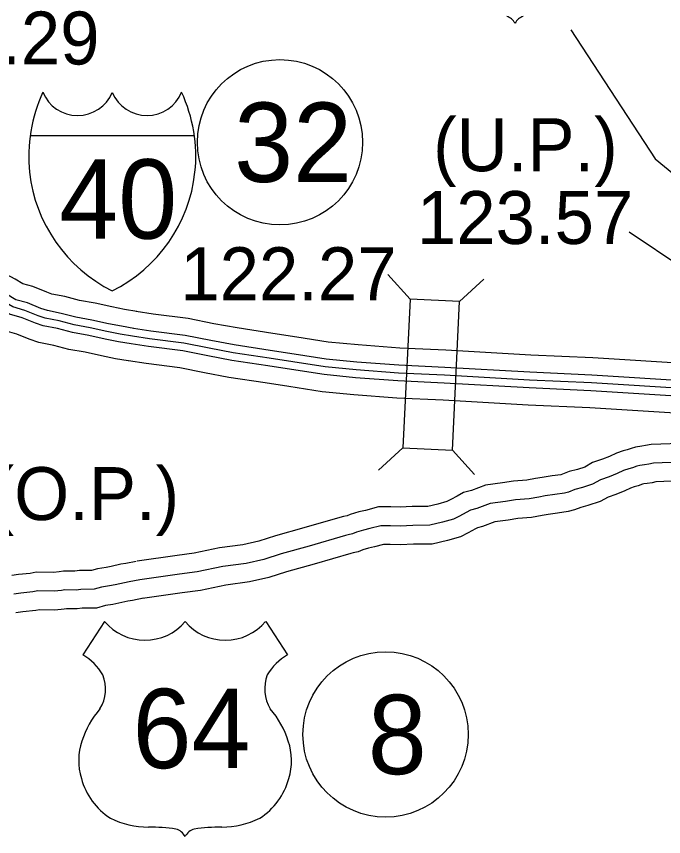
# Model space of a CAD drawing. Extents: x -83719 to 153526, y -11835 to 11446.
# Drawn here: x 1181.4 to 1353.7, y 177.9 to 396.1 of the extents above; entities that cross this region are included whole.
import ezdxf

# ---------------------------------------------------------------- set-up
doc = ezdxf.new("R2010")
doc.units = 0
for name, color, linetype in [('Level 15', 7, 'Continuous'), ('Level 19', 7, 'Continuous'), ('Level 20', 7, 'Continuous'), ('Level 22', 7, 'Continuous'), ('Level 23', 7, 'Continuous'), ('Level 25', 7, 'Continuous'), ('Level 27', 7, 'Continuous'), ('Level 58', 7, 'Continuous'), ('Level 59', 7, 'Continuous')]:
    doc.layers.add(name, color=color, linetype=linetype)

msp = doc.modelspace()

# ---------------------------------------------------------------- linework, layer by layer
at = {"layer": 'Level 15'}
for points in [[(1358.04, 282.5), (1350.37, 282.21), (1348.94, 281.9), (1347.94, 281.76), (1346.27, 281.51), (1345.12, 281.17), (1343.99, 280.79), (1342.99, 280.51), (1341.14, 279.91), (1339.36, 279.05), (1337.49, 278.31), (1334.81, 277.38), (1332.76, 276.22), (1330.77, 275.55), (1328.56, 275), (1326.79, 274.28), (1326.34, 274.15), (1324.08, 273.84), (1321.36, 273.44), (1319.57, 273.12), (1317.28, 272.69), (1313.75, 272.45), (1310.87, 271.97), (1306.31, 271.36), (1302.54, 269.95), (1300.45, 269.43), (1298.78, 268.49), (1297.1, 267.58), (1295.99, 267.03), (1293.63, 266.36), (1290.91, 265.71), (1286.79, 265.69), (1283.56, 265.5), (1281.13, 265.61), (1277.82, 265.58), (1274.32, 264.68), (1272.56, 264.26), (1270.31, 263.61), (1269.43, 263.24), (1268.5, 263.06), (1267.54, 262.75), (1257.94, 260.01), (1250.42, 257.87), (1245.99, 256.45), (1241.73, 255.49), (1235.5, 254.67), (1228.73, 253.26), (1224.18, 252.66), (1213.54, 251.14)], [(1358.12, 272.5), (1351.63, 272.25), (1350.67, 272.04), (1349.35, 271.86), (1348.43, 271.73), (1348.13, 271.64), (1346.94, 271.23), (1345.89, 270.94), (1344.89, 270.62), (1343.38, 269.88), (1340.96, 268.93), (1338.95, 268.23), (1336.86, 267.04), (1333.56, 265.94), (1331.67, 265.47), (1330.01, 264.79), (1328.34, 264.34), (1325.49, 263.94), (1322.97, 263.57), (1321.38, 263.29), (1318.55, 262.75), (1314.91, 262.51), (1312.36, 262.08), (1308.75, 261.6), (1305.52, 260.39), (1304.17, 260.05), (1303.6, 259.74), (1301.72, 258.71), (1299.61, 257.66), (1296.15, 256.68), (1292.11, 255.72), (1287.12, 255.69), (1283.63, 255.49), (1280.94, 255.61), (1279.12, 255.59), (1276.73, 254.98), (1275.11, 254.59), (1273.65, 254.17), (1272.36, 253.63), (1271.03, 253.37), (1270.47, 253.18), (1260.68, 250.39), (1253.32, 248.3), (1248.62, 246.79), (1243.48, 245.63), (1237.17, 244.8), (1230.41, 243.4), (1225.55, 242.75), (1214.95, 241.24)], [(1213.27, 251.09), (1210.56, 250.55), (1209.19, 250.34), (1206.67, 249.75), (1205.33, 249.51), (1202.99, 249.11), (1201.36, 248.67), (1198.22, 248.64), (1196.96, 248.48), (1193.92, 248.5), (1192.77, 248.3), (1191.26, 248.16), (1186.66, 248.25), (1185.04, 247.92), (1181.99, 247.61), (1180.18, 247.37)], [(1215.22, 241.28), (1212.31, 240.7), (1211.09, 240.51), (1208.7, 239.96), (1207.06, 239.66), (1205.16, 239.34), (1202.75, 238.68), (1198.9, 238.65), (1197.57, 238.47), (1194.75, 238.49), (1194.11, 238.38), (1191.63, 238.15), (1187.57, 238.23), (1186.54, 238.02), (1183.15, 237.68), (1181.24, 237.42)]]:
    msp.add_lwpolyline(points, dxfattribs=at)
at = {"layer": 'Level 19'}
for points in [[(1213.43, 317.61), (1210.21, 318.15), (1206.83, 318.83), (1202.37, 319.83), (1198.22, 320.56), (1194.29, 321.57), (1190.87, 322.25), (1189.53, 322.72), (1185.79, 324.21), (1183.1, 324.98), (1181.05, 326.21), (1178.62, 327.56), (1176.85, 328.6), (1172.58, 331.02)], [(1212.65, 313.09), (1209.38, 313.65), (1205.88, 314.34), (1201.47, 315.33), (1197.25, 316.08), (1193.28, 317.1), (1189.65, 317.82), (1187.92, 318.43), (1184.32, 319.87), (1181.26, 320.73), (1178.76, 322.24), (1176.35, 323.58), (1174.56, 324.63), (1170.01, 327.2)], [(1211.95, 308.98), (1208.62, 309.55), (1205.02, 310.27), (1200.65, 311.24), (1196.37, 312), (1192.35, 313.04), (1188.54, 313.79), (1186.45, 314.53), (1182.97, 315.92), (1179.59, 316.88), (1176.67, 318.63), (1174.28, 319.96), (1172.48, 321.02), (1167.69, 323.73)], [(1211.18, 304.46), (1207.79, 305.04), (1204.07, 305.78), (1199.75, 306.75), (1195.39, 307.52), (1191.34, 308.56), (1187.33, 309.36), (1184.83, 310.25), (1181.5, 311.57), (1177.75, 312.63), (1174.37, 314.66), (1172, 315.98), (1170.19, 317.05), (1165.12, 319.92)], [(1408.72, 301.55), (1393.56, 302.15), (1361.76, 303.58), (1334.84, 305.27), (1318.37, 306.01), (1295.72, 307.29), (1283.52, 307.87), (1272.42, 308.7), (1264.45, 309.48), (1256.04, 310.77), (1249.71, 311.78), (1240.18, 313.21), (1234, 314.35), (1227.1, 315.76), (1217.8, 316.93), (1213.32, 317.62)], [(1408.46, 296.97), (1393.37, 297.57), (1361.52, 299), (1334.59, 300.69), (1318.13, 301.43), (1295.48, 302.71), (1283.24, 303.29), (1272.03, 304.13), (1263.88, 304.93), (1255.33, 306.24), (1249.01, 307.25), (1239.42, 308.69), (1233.13, 309.85), (1226.35, 311.23), (1217.16, 312.39), (1212.62, 313.09)], [(1408.25, 292.81), (1393.19, 293.41), (1361.29, 294.84), (1334.37, 296.53), (1317.92, 297.27), (1295.27, 298.55), (1282.99, 299.14), (1271.67, 299.98), (1263.36, 300.79), (1254.68, 302.13), (1248.38, 303.13), (1238.74, 304.58), (1232.34, 305.76), (1225.68, 307.12), (1216.59, 308.26), (1211.98, 308.98)], [(1408.03, 288.23), (1393, 288.83), (1361.05, 290.26), (1334.12, 291.95), (1317.69, 292.69), (1295.03, 293.97), (1282.71, 294.56), (1271.28, 295.41), (1262.78, 296.24), (1253.97, 297.6), (1247.67, 298.61), (1237.98, 300.06), (1231.46, 301.26), (1224.93, 302.59), (1215.95, 303.72), (1211.28, 304.45)]]:
    msp.add_lwpolyline(points, dxfattribs=at)
at = {"layer": 'Level 20'}
for p, q in [((1286.2, 320.89), (1280.28, 327.4)), ((1299.38, 320.26), (1305.9, 326.18)), ((1284.3, 281.34), (1277.79, 275.42)), ((1297.49, 280.7), (1303.41, 274.19))]:
    msp.add_line(p, q, dxfattribs=at)
msp.add_lwpolyline([(1286.2, 320.89), (1284.3, 281.34), (1297.49, 280.7), (1299.38, 320.26)], close=True, dxfattribs=at)
at = {"layer": 'Level 22'}
for p, q in [((1204.87, 235.13), (1199.1, 226.2)), ((1247.77, 235.13), (1253.54, 226.2))]:
    msp.add_line(p, q, dxfattribs=at)
msp.add_lwpolyline([(1328.98, 392.57), (1351.46, 358.22), (1407.03, 312.62)], dxfattribs=at)
for centre, radius, start, end in [((1310.88, 392.56), 3.72, 28.0342, 72.9864), ((1317.45, 392.56), 3.72, 107.0136, 151.9658), ((1215.62, 244.17), 14.04, 220.075, 319.6701), ((1237.02, 244.17), 14.04, 220.3299, 319.925), ((1191.56, 213.25), 14.99, 30.7809, 59.9883), ((1261.08, 213.25), 14.99, 120.0117, 149.2191), ((1194.86, 217.2), 10.28, 328.8105, 21.2108), ((1257.78, 217.2), 10.28, 158.7892, 211.1895), ((1221.73, 196.14), 23.97, 138.9565, 162.6913), ((1230.91, 196.14), 23.97, 17.3087, 41.0435), ((1213.82, 198.11), 15.84, 160.9576, 197.3819), ((1238.82, 198.11), 15.84, 342.6181, 19.0424), ((1216.4, 198.15), 18.33, 195.1074, 237.1312), ((1236.24, 198.15), 18.33, 302.8688, 344.8926), ((1216.74, 203.92), 23.53, 244.0771, 269.5779), ((1235.9, 203.92), 23.53, 270.4221, 295.9229), ((1217.28, 137.28), 43.11, 81.1942, 90.9539), ((1222.67, 175.94), 4.13, 28.0342, 72.9864), ((1229.97, 175.94), 4.13, 107.0136, 151.9658), ((1235.36, 137.28), 43.11, 89.0461, 98.8058)]:
    msp.add_arc(centre, radius, start, end, dxfattribs=at)
at = {"layer": 'Level 23'}
msp.add_line((1185.07, 364.46), (1228.77, 364.46), dxfattribs=at)
for centre, radius, start, end in [((1225.68, 358.77), 41, 155.2204, 185.7928), ((1197.7, 379.72), 9.99, 202.1459, 337.3414), ((1216.14, 379.72), 9.99, 202.6586, 337.8541), ((1188.16, 358.77), 41, 354.2072, 24.7796), ((1224.92, 359.12), 40.29, 186.3923, 243.4571), ((1188.91, 359.12), 40.29, 296.5429, 353.6077)]:
    msp.add_arc(centre, radius, start, end, dxfattribs=at)
at = {"layer": 'Level 27'}
for centre in [(1251.58, 362.62), (1279.69, 205.06)]:
    msp.add_circle(centre, 22, dxfattribs=at)
at = {"layer": 'Level 58'}
msp.add_line((1344.59, 338.83), (1406.41, 296.98), dxfattribs=at)
at = {"layer": 'Level 59'}
for points in [[(1212.3, 311.03), (1209, 311.6), (1205.45, 312.3), (1201.06, 313.29), (1196.81, 314.04), (1192.82, 315.07), (1189.1, 315.8), (1187.18, 316.48), (1183.65, 317.89), (1180.42, 318.81), (1177.71, 320.43), (1175.31, 321.77), (1173.52, 322.82), (1168.85, 325.47)], [(1361.4, 296.92), (1334.48, 298.61), (1318.03, 299.35), (1295.37, 300.63), (1283.12, 301.22), (1271.85, 302.06), (1263.62, 302.86), (1255, 304.19), (1248.69, 305.19), (1239.08, 306.63), (1232.73, 307.81), (1226.02, 309.17), (1216.88, 310.33), (1212.3, 311.03)], [(1358.08, 277.5), (1351, 277.23), (1349.81, 276.97), (1348.64, 276.81), (1347.35, 276.62), (1346.62, 276.4), (1345.47, 276.01), (1344.44, 275.73), (1343.02, 275.26), (1341.37, 274.46), (1339.23, 273.62), (1336.88, 272.81), (1334.81, 271.63), (1332.17, 270.74), (1330.11, 270.23), (1328.4, 269.53), (1327.34, 269.24), (1324.78, 268.89), (1322.16, 268.51), (1320.47, 268.21), (1317.92, 267.72), (1314.33, 267.48), (1311.61, 267.03), (1307.53, 266.48), (1304.03, 265.17), (1302.31, 264.74), (1301.19, 264.12), (1299.41, 263.15), (1297.8, 262.35), (1294.89, 261.52), (1291.51, 260.72), (1286.95, 260.69), (1283.6, 260.49), (1281.03, 260.61), (1278.47, 260.59), (1275.52, 259.83), (1273.83, 259.43), (1271.98, 258.89), (1270.89, 258.44), (1269.77, 258.21), (1269.01, 257.96), (1259.31, 255.2), (1251.87, 253.08), (1247.31, 251.62), (1242.61, 250.56), (1236.33, 249.73), (1229.57, 248.33), (1224.86, 247.7), (1214.25, 246.19)], [(1214.25, 246.19), (1211.43, 245.63), (1210.14, 245.42), (1207.69, 244.86), (1206.2, 244.58), (1204.07, 244.23), (1202.06, 243.67), (1198.56, 243.64), (1197.27, 243.48), (1194.33, 243.5), (1193.44, 243.34), (1191.45, 243.15), (1187.11, 243.24), (1185.79, 242.97), (1182.57, 242.65), (1180.71, 242.4)]]:
    msp.add_lwpolyline(points, dxfattribs=at)

# ---------------------------------------------------------------- texts
at = {"layer": 'Level 22'}
msp.add_text('64', height=21.12, dxfattribs=at).set_placement((1212.32, 196.09))
at = {"layer": 'Level 23'}
msp.add_text('40', height=21.12, dxfattribs=at).set_placement((1192.81, 336.97))
at = {"layer": 'Level 25'}
msp.add_text('120.29', height=14.08, dxfattribs=at).set_placement((1145.94, 383.32))
at = {"layer": 'Level 27'}
for s, p in [('32', (1239.38, 352.06)), ('8', (1274.96, 194.5))]:
    msp.add_text(s, height=21.12, dxfattribs=at).set_placement(p)
at = {"layer": 'Level 58'}
for s, p in [('(U.P.)', (1292.35, 354.92)), ('123.57', (1288.05, 335.56)), ('122.27', (1225.04, 320.61)), ('0.29(O.P.)', (1137.89, 262.1))]:
    msp.add_text(s, height=14.08, dxfattribs=at).set_placement(p)

doc.saveas('drawing.dxf')
